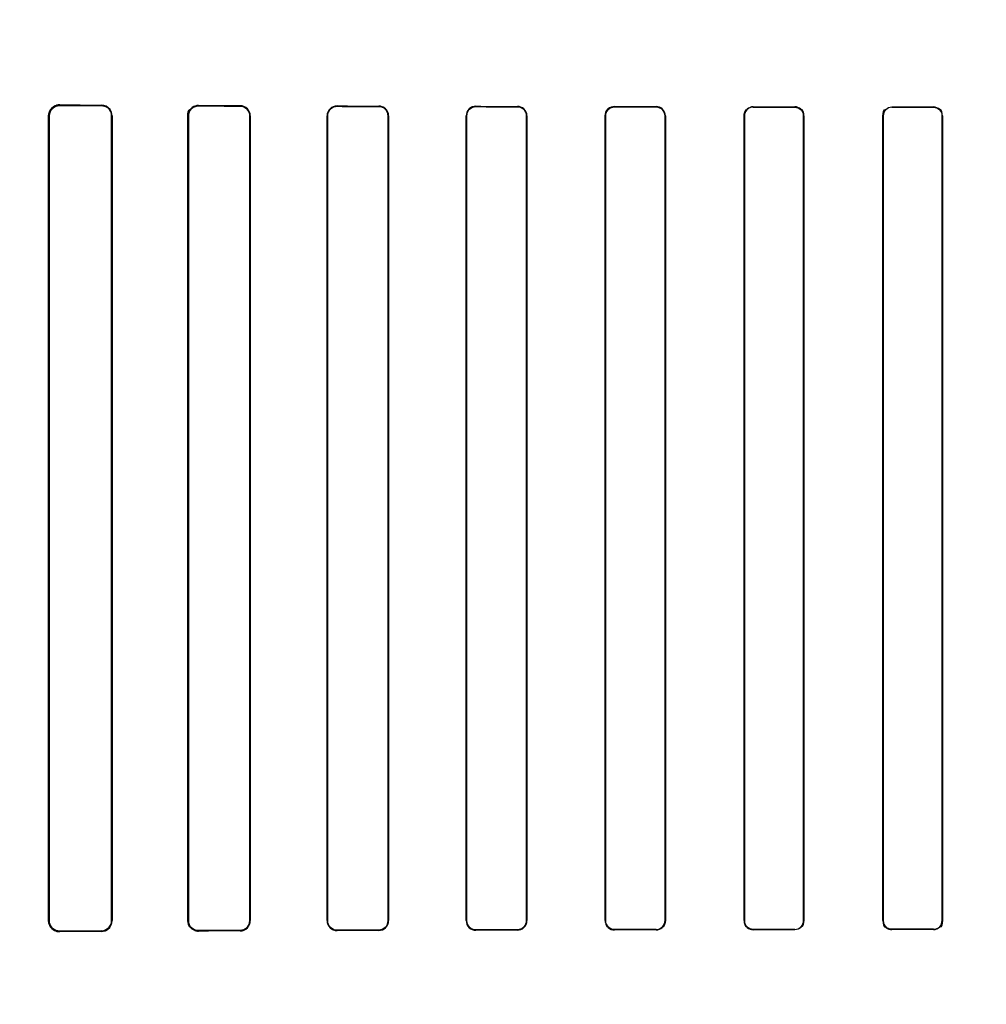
# Model space of a CAD drawing. Header units: millimetres. Extents: x 0 to 297, y 0 to 210.
# Tile 353 of 438: x 242.142 to 242.351, y 157.459 to 157.672. Entities that reach past the tile are written whole.
import ezdxf

# ---------------------------------------------------------------- set-up
doc = ezdxf.new("R2010")
doc.units = ezdxf.units.MM
doc.header["$LTSCALE"] = 16.335
doc.layers.get('0').update_dxf_attribs({"linetype": 'CONTINUOUS'})
for name, color, linetype in [('AXES_REF', 7, 'CONTINUOUS'), ('INTFCLR_1', 7, 'CONTINUOUS'), ('INTFCLR_72935', 7, 'CONTINUOUS')]:
    doc.layers.add(name, color=color, linetype=linetype)

msp = doc.modelspace()

# ---------------------------------------------------------------- linework, layer by layer
at = {"color": 7, "linetype": 'Continuous'}
for radius in [5.8175, 5.817, 5.77975]:
    msp.add_circle((241.49791, 154.83398), radius, dxfattribs=at)
msp.add_arc((241.49791, 154.83398), 5.76, 278.277129, 261.722871, dxfattribs=at)
at = {"layer": 'AXES_REF', "color": 9, "linetype": 'Continuous'}
msp.add_circle((241.49791, 154.83398), 3.55715, dxfattribs=at)
at = {"layer": 'AXES_REF', "color": 7, "linetype": 'Continuous'}
msp.add_arc((241.49791, 154.83398), 5.892, 113.082666, 66.917334, dxfattribs=at)
at = {"layer": 'AXES_REF', "color": 9, "linetype": 'Continuous'}
msp.add_arc((241.49791, 154.83398), 5.30671, 94.41181, 85.58819, dxfattribs=at)
at = {"layer": 'INTFCLR_1', "color": 9, "linetype": 'Continuous'}
for p, q in [((242.15058, 157.65325), (242.15058, 157.65336)), ((242.15958, 157.65332), (242.15958, 157.65321)), ((242.18058, 157.65314), (242.18058, 157.65323)), ((242.18958, 157.65319), (242.18958, 157.65311)), ((242.21058, 157.65305), (242.21058, 157.65313)), ((242.21958, 157.6531), (242.21958, 157.65303)), ((242.24058, 157.65298), (242.24058, 157.65305)), ((242.24958, 157.65303), (242.24958, 157.65296)), ((242.27058, 157.65292), (242.27058, 157.65299)), ((242.27958, 157.65298), (242.27958, 157.65291)), ((242.30058, 157.65288), (242.30058, 157.65295)), ((242.30958, 157.65294), (242.30958, 157.65287)), ((242.14818, 157.65097), (242.14829, 157.65097)), ((242.16181, 157.65097), (242.16191, 157.65097)), ((242.17831, 157.65097), (242.1784, 157.65097)), ((242.19171, 157.65097), (242.1918, 157.65097)), ((242.20841, 157.65097), (242.20849, 157.65097)), ((242.22163, 157.65097), (242.22171, 157.65097)), ((242.23849, 157.65097), (242.23857, 157.65097)), ((242.25156, 157.65097), (242.25164, 157.65097)), ((242.26855, 157.65097), (242.26862, 157.65097)), ((242.28151, 157.65097), (242.28158, 157.65097)), ((242.2986, 157.65097), (242.29867, 157.65097)), ((242.31148, 157.65097), (242.31154, 157.65097)), ((242.32863, 157.65097), (242.3287, 157.65097)), ((242.33058, 157.65285), (242.33058, 157.65291)), ((242.33958, 157.65291), (242.33958, 157.65284)), ((242.34145, 157.65097), (242.34151, 157.65097)), ((242.14829, 157.47697), (242.14818, 157.47697)), ((242.16191, 157.47697), (242.16181, 157.47697)), ((242.1784, 157.47697), (242.17831, 157.47697)), ((242.1918, 157.47697), (242.19171, 157.47697)), ((242.20849, 157.47697), (242.20841, 157.47697)), ((242.22171, 157.47697), (242.22163, 157.47697)), ((242.23857, 157.47697), (242.23849, 157.47697)), ((242.25164, 157.47697), (242.25156, 157.47697)), ((242.26862, 157.47697), (242.26855, 157.47697)), ((242.28158, 157.47697), (242.28151, 157.47697)), ((242.29867, 157.47697), (242.2986, 157.47697)), ((242.31154, 157.47697), (242.31148, 157.47697)), ((242.3287, 157.47697), (242.32863, 157.47697)), ((242.34151, 157.47697), (242.34145, 157.47697)), ((242.15058, 157.47458), (242.15058, 157.47469)), ((242.15958, 157.47472), (242.15958, 157.47462)), ((242.18058, 157.47471), (242.18058, 157.4748)), ((242.18958, 157.47483), (242.18958, 157.47474)), ((242.21058, 157.47481), (242.21058, 157.47489)), ((242.21958, 157.47491), (242.21958, 157.47484)), ((242.24058, 157.47489), (242.24058, 157.47496)), ((242.24958, 157.47498), (242.24958, 157.47491)), ((242.27058, 157.47495), (242.27058, 157.47502)), ((242.27958, 157.47503), (242.27958, 157.47496)), ((242.30058, 157.47499), (242.30058, 157.47506)), ((242.30958, 157.47507), (242.30958, 157.475)), ((242.33058, 157.47503), (242.33058, 157.47509)), ((242.33958, 157.4751), (242.33958, 157.47503))]:
    msp.add_line(p, q, dxfattribs=at)
at = {"layer": 'INTFCLR_1', "color": 6, "linetype": 'Continuous'}
for p, q in [((242.14818, 157.65097), (242.14818, 157.47697)), ((242.14829, 157.65097), (242.14829, 157.47697)), ((242.16181, 157.47697), (242.16181, 157.65097)), ((242.16191, 157.47697), (242.16191, 157.65097)), ((242.17831, 157.65097), (242.17831, 157.47697)), ((242.1784, 157.65097), (242.1784, 157.47697)), ((242.19171, 157.47697), (242.19171, 157.65097)), ((242.1918, 157.47697), (242.1918, 157.65097)), ((242.20841, 157.65097), (242.20841, 157.47697)), ((242.20849, 157.65097), (242.20849, 157.47697)), ((242.22163, 157.47697), (242.22163, 157.65097)), ((242.22171, 157.47697), (242.22171, 157.65097)), ((242.23849, 157.65097), (242.23849, 157.47697)), ((242.23857, 157.65097), (242.23857, 157.47697)), ((242.25156, 157.47697), (242.25156, 157.65097)), ((242.25164, 157.47697), (242.25164, 157.65097)), ((242.26855, 157.65097), (242.26855, 157.47697)), ((242.26862, 157.65097), (242.26862, 157.47697)), ((242.28151, 157.47697), (242.28151, 157.65097)), ((242.28158, 157.47697), (242.28158, 157.65097)), ((242.2986, 157.65097), (242.2986, 157.47697)), ((242.29867, 157.65097), (242.29867, 157.47697)), ((242.31148, 157.47697), (242.31148, 157.65097)), ((242.31154, 157.47697), (242.31154, 157.65097)), ((242.32863, 157.65097), (242.32863, 157.47697)), ((242.3287, 157.65097), (242.3287, 157.47697)), ((242.34145, 157.47697), (242.34145, 157.65097)), ((242.34151, 157.47697), (242.34151, 157.65097))]:
    msp.add_line(p, q, dxfattribs=at)
at = {"layer": 'INTFCLR_1', "color": 7, "linetype": 'Continuous'}
for points in [[(242.15058, 157.65325), (242.1505, 157.65325), (242.15041, 157.65325), (242.15033, 157.65324), (242.15025, 157.65323), (242.15016, 157.65322), (242.15008, 157.6532), (242.15, 157.65318), (242.14992, 157.65316), (242.14984, 157.65314)], [(242.17983, 157.6531), (242.17991, 157.65313), (242.17999, 157.65315), (242.18007, 157.65317), (242.18015, 157.65319), (242.18023, 157.6532), (242.18032, 157.65321), (242.1804, 157.65322), (242.18049, 157.65323), (242.18058, 157.65323)], [(242.14985, 157.4748), (242.14992, 157.47478), (242.15, 157.47476), (242.15008, 157.47474), (242.15016, 157.47472), (242.15024, 157.47471), (242.15032, 157.4747), (242.15041, 157.47469), (242.15049, 157.47469), (242.15058, 157.47469)]]:
    msp.add_lwpolyline(points, dxfattribs=at)
at = {"layer": 'INTFCLR_1', "color": 6, "linetype": 'Continuous'}
for centre, major_axis, start_param, end_param in [((242.41008, 157.65397), (0.31293, 0), -2.548571, -2.498918), ((242.41008, 157.65397), (0.33093, 0), -2.472123, -2.429437), ((242.41008, 157.65397), (0.31293, 0), -2.394089, -2.352695), ((242.41008, 157.65397), (0.33093, 0), -2.337129, -2.300034), ((242.41008, 157.65397), (0.31293, 0), -2.262072, -2.225293), ((242.41008, 157.65397), (0.33093, 0), -2.217858, -2.184193), ((242.41008, 157.65397), (0.31293, 0), -2.143198, -2.109347), ((242.41008, 157.65397), (0.33093, 0), -2.10853, -2.077154), ((242.41008, 157.65397), (0.31293, 0), -2.032847, -2.000965), ((242.41008, 157.65397), (0.31293, 0), -1.928279, -1.897747), ((242.41008, 157.65397), (0.33093, 0), -2.005937, -1.976148), ((242.41008, 157.65397), (0.33093, 0), -1.908037, -1.879358), ((242.41008, 157.65397), (0.31293, 0), -1.827661, -1.798036), ((242.41008, 157.65397), (0.33093, 0), -1.8134, -1.785477), ((242.41008, 157.47397), (0.33093, 0), 2.429437, 2.472123), ((242.41008, 157.47397), (0.31293, 0), 2.498918, 2.548571), ((242.41008, 157.47397), (0.33093, 0), 2.300034, 2.337129), ((242.41008, 157.47397), (0.31293, 0), 2.352695, 2.394089), ((242.41008, 157.47397), (0.33093, 0), 2.184193, 2.217858), ((242.41008, 157.47397), (0.31293, 0), 2.225293, 2.262072), ((242.41008, 157.47397), (0.33093, 0), 2.077154, 2.10853), ((242.41008, 157.47397), (0.31293, 0), 2.109347, 2.143198), ((242.41008, 157.47397), (0.33093, 0), 1.976148, 2.005937), ((242.41008, 157.47397), (0.31293, 0), 2.000965, 2.032847), ((242.41008, 157.47397), (0.33093, 0), 1.879358, 1.908037), ((242.41008, 157.47397), (0.31293, 0), 1.897747, 1.928279), ((242.41008, 157.47397), (0.33093, 0), 1.785477, 1.8134), ((242.41008, 157.47397), (0.31293, 0), 1.798036, 1.827661)]:
    msp.add_ellipse(centre, major_axis=major_axis, ratio=0.003491, start_param=start_param, end_param=end_param, dxfattribs=at)
for points, knots in [([(242.15058, 157.65336), (242.15012, 157.65336), (242.14887, 157.65302), (242.14818, 157.65172), (242.14818, 157.65097)], [0, 0, 0, 0, 0.380109, 1, 1, 1, 1]), ([(242.16191, 157.65097), (242.16191, 157.65146), (242.16154, 157.65268), (242.16028, 157.65331), (242.15958, 157.65332)], [0, 0, 0, 0, 0.408903, 1, 1, 1, 1]), ([(242.16181, 157.65097), (242.16181, 157.65145), (242.16144, 157.65263), (242.16024, 157.65321), (242.15958, 157.65321)], [0, 0, 0, 0, 0.42371, 1, 1, 1, 1]), ([(242.18058, 157.65314), (242.18002, 157.65314), (242.17886, 157.65267), (242.1784, 157.65152), (242.1784, 157.65097)], [0, 0, 0, 0, 0.507363, 1, 1, 1, 1]), ([(242.1918, 157.65097), (242.1918, 157.65153), (242.19133, 157.65271), (242.19015, 157.65319), (242.18958, 157.65319)], [0, 0, 0, 0, 0.493955, 1, 1, 1, 1]), ([(242.19171, 157.65097), (242.19171, 157.65152), (242.19125, 157.65265), (242.19012, 157.65311), (242.18958, 157.65311)], [0, 0, 0, 0, 0.502703, 1, 1, 1, 1]), ([(242.21058, 157.65313), (242.21004, 157.65313), (242.20889, 157.65268), (242.20841, 157.65153), (242.20841, 157.65097)], [0, 0, 0, 0, 0.492783, 1, 1, 1, 1]), ([(242.21058, 157.65305), (242.21006, 157.65305), (242.20896, 157.65262), (242.20849, 157.65151), (242.20849, 157.65097)], [0, 0, 0, 0, 0.486809, 1, 1, 1, 1]), ([(242.22171, 157.65097), (242.22171, 157.65142), (242.22136, 157.65253), (242.22022, 157.6531), (242.21958, 157.6531)], [0, 0, 0, 0, 0.412853, 1, 1, 1, 1]), ([(242.22163, 157.65097), (242.22163, 157.65151), (242.22117, 157.65261), (242.22008, 157.65302), (242.21958, 157.65303)], [0, 0, 0, 0, 0.518695, 1, 1, 1, 1]), ([(242.24058, 157.65305), (242.24007, 157.65305), (242.23897, 157.65264), (242.23849, 157.65152), (242.23849, 157.65097)], [0, 0, 0, 0, 0.477914, 1, 1, 1, 1]), ([(242.24058, 157.65298), (242.24009, 157.65298), (242.23903, 157.65258), (242.23857, 157.65151), (242.23857, 157.65097)], [0, 0, 0, 0, 0.47417, 1, 1, 1, 1]), ([(242.25164, 157.65097), (242.25164, 157.65152), (242.25116, 157.65262), (242.25008, 157.65303), (242.24958, 157.65303)], [0, 0, 0, 0, 0.527316, 1, 1, 1, 1]), ([(242.25156, 157.65097), (242.25156, 157.65151), (242.2511, 157.65257), (242.25005, 157.65296), (242.24958, 157.65296)], [0, 0, 0, 0, 0.53053, 1, 1, 1, 1]), ([(242.27058, 157.65299), (242.2701, 157.65299), (242.26903, 157.6526), (242.26855, 157.65152), (242.26855, 157.65097)], [0, 0, 0, 0, 0.467061, 1, 1, 1, 1]), ([(242.28158, 157.65097), (242.28158, 157.65152), (242.28111, 157.65259), (242.28005, 157.65298), (242.27958, 157.65298)], [0, 0, 0, 0, 0.537377, 1, 1, 1, 1]), ([(242.30058, 157.65295), (242.30012, 157.65295), (242.29907, 157.65257), (242.2986, 157.65152), (242.2986, 157.65097)], [0, 0, 0, 0, 0.45921, 1, 1, 1, 1]), ([(242.31154, 157.65097), (242.31154, 157.65152), (242.31107, 157.65257), (242.31003, 157.65293), (242.30958, 157.65294)], [0, 0, 0, 0, 0.544566, 1, 1, 1, 1]), ([(242.27058, 157.65292), (242.27006, 157.65292), (242.26902, 157.65249), (242.26862, 157.65145), (242.26862, 157.65097)], [0, 0, 0, 0, 0.518242, 1, 1, 1, 1]), ([(242.28151, 157.65097), (242.28151, 157.6515), (242.28106, 157.65254), (242.28003, 157.65291), (242.27958, 157.65291)], [0, 0, 0, 0, 0.539273, 1, 1, 1, 1]), ([(242.30058, 157.65288), (242.30008, 157.65288), (242.29906, 157.65246), (242.29867, 157.65145), (242.29867, 157.65097)], [0, 0, 0, 0, 0.511254, 1, 1, 1, 1]), ([(242.33058, 157.65285), (242.33009, 157.65285), (242.32909, 157.65244), (242.3287, 157.65144), (242.3287, 157.65097)], [0, 0, 0, 0, 0.506253, 1, 1, 1, 1]), ([(242.34151, 157.65097), (242.34151, 157.65146), (242.3411, 157.65249), (242.34008, 157.65291), (242.33958, 157.65291)], [0, 0, 0, 0, 0.496564, 1, 1, 1, 1]), ([(242.14818, 157.47697), (242.14818, 157.47649), (242.14854, 157.47525), (242.14984, 157.47458), (242.15058, 157.47458)], [0, 0, 0, 0, 0.389879, 1, 1, 1, 1]), ([(242.15958, 157.47472), (242.16005, 157.47473), (242.16122, 157.47509), (242.16181, 157.4763), (242.16181, 157.47697)], [0, 0, 0, 0, 0.411238, 1, 1, 1, 1]), ([(242.15958, 157.47462), (242.16009, 157.47463), (242.16131, 157.47503), (242.16191, 157.47629), (242.16191, 157.47697)], [0, 0, 0, 0, 0.425931, 1, 1, 1, 1]), ([(242.17831, 157.47697), (242.17831, 157.47648), (242.1787, 157.47529), (242.17992, 157.47471), (242.18058, 157.47471)], [0, 0, 0, 0, 0.427007, 1, 1, 1, 1]), ([(242.1784, 157.47697), (242.1784, 157.47642), (242.17886, 157.47527), (242.18002, 157.4748), (242.18058, 157.4748)], [0, 0, 0, 0, 0.493347, 1, 1, 1, 1]), ([(242.18958, 157.47483), (242.19009, 157.47483), (242.19122, 157.47525), (242.19171, 157.47639), (242.19171, 157.47697)], [0, 0, 0, 0, 0.468166, 1, 1, 1, 1]), ([(242.18958, 157.47474), (242.19015, 157.47475), (242.19133, 157.47523), (242.1918, 157.47641), (242.1918, 157.47697)], [0, 0, 0, 0, 0.507763, 1, 1, 1, 1]), ([(242.20841, 157.47697), (242.20841, 157.47652), (242.20876, 157.4754), (242.20992, 157.47481), (242.21058, 157.47481)], [0, 0, 0, 0, 0.405294, 1, 1, 1, 1]), ([(242.20849, 157.47697), (242.20849, 157.47643), (242.20896, 157.47532), (242.21006, 157.47489), (242.21058, 157.47489)], [0, 0, 0, 0, 0.512318, 1, 1, 1, 1]), ([(242.21958, 157.47491), (242.22008, 157.47492), (242.22117, 157.47533), (242.22163, 157.47643), (242.22163, 157.47697)], [0, 0, 0, 0, 0.481492, 1, 1, 1, 1]), ([(242.21958, 157.47484), (242.22011, 157.47484), (242.22124, 157.47528), (242.22171, 157.47641), (242.22171, 157.47697)], [0, 0, 0, 0, 0.486437, 1, 1, 1, 1]), ([(242.23849, 157.47697), (242.23849, 157.47641), (242.23897, 157.4753), (242.24007, 157.47489), (242.24058, 157.47489)], [0, 0, 0, 0, 0.521857, 1, 1, 1, 1]), ([(242.23857, 157.47697), (242.23857, 157.47643), (242.23903, 157.47536), (242.24009, 157.47496), (242.24058, 157.47496)], [0, 0, 0, 0, 0.525897, 1, 1, 1, 1]), ([(242.24958, 157.47498), (242.25011, 157.47498), (242.25117, 157.47543), (242.25156, 157.47649), (242.25156, 157.47697)], [0, 0, 0, 0, 0.523663, 1, 1, 1, 1]), ([(242.24958, 157.47491), (242.25008, 157.47491), (242.25116, 157.47532), (242.25164, 157.47642), (242.25164, 157.47697)], [0, 0, 0, 0, 0.47334, 1, 1, 1, 1]), ([(242.26855, 157.47697), (242.26855, 157.47642), (242.26903, 157.47534), (242.2701, 157.47495), (242.27058, 157.47495)], [0, 0, 0, 0, 0.533483, 1, 1, 1, 1]), ([(242.26862, 157.47697), (242.26862, 157.47644), (242.26908, 157.47539), (242.27012, 157.47502), (242.27058, 157.47502)], [0, 0, 0, 0, 0.535916, 1, 1, 1, 1]), ([(242.27958, 157.47503), (242.28009, 157.47503), (242.28112, 157.47546), (242.28151, 157.47649), (242.28151, 157.47697)], [0, 0, 0, 0, 0.515307, 1, 1, 1, 1]), ([(242.27958, 157.47496), (242.28005, 157.47496), (242.28111, 157.47535), (242.28158, 157.47642), (242.28158, 157.47697)], [0, 0, 0, 0, 0.463766, 1, 1, 1, 1]), ([(242.2986, 157.47697), (242.2986, 157.47642), (242.29907, 157.47536), (242.30012, 157.47499), (242.30058, 157.47499)], [0, 0, 0, 0, 0.541843, 1, 1, 1, 1]), ([(242.30958, 157.47507), (242.31007, 157.47507), (242.31108, 157.47549), (242.31148, 157.47649), (242.31148, 157.47697)], [0, 0, 0, 0, 0.509133, 1, 1, 1, 1]), ([(242.31154, 157.47697), (242.31154, 157.47642), (242.31106, 157.47537), (242.31003, 157.475), (242.30958, 157.475)], [0, 0, 0, 0, 0.551181, 1, 1, 1, 1]), ([(242.32863, 157.47697), (242.32863, 157.47643), (242.32911, 157.47539), (242.33013, 157.47503), (242.33058, 157.47503)], [0, 0, 0, 0, 0.547671, 1, 1, 1, 1]), ([(242.33958, 157.4751), (242.34006, 157.4751), (242.34106, 157.4755), (242.34145, 157.4765), (242.34145, 157.47697)], [0, 0, 0, 0, 0.504818, 1, 1, 1, 1])]:
    msp.add_open_spline(points, degree=3, knots=knots, dxfattribs=at)
at = {"layer": 'INTFCLR_1', "color": 7, "linetype": 'Continuous'}
for points, knots in [([(242.15058, 157.65325), (242.15003, 157.65325), (242.14882, 157.65282), (242.14828, 157.65159), (242.14829, 157.65097)], [0, 0, 0, 0, 0.470755, 1, 1, 1, 1]), ([(242.18058, 157.65323), (242.18012, 157.65322), (242.17894, 157.65288), (242.17831, 157.65166), (242.17831, 157.65097)], [0, 0, 0, 0, 0.401573, 1, 1, 1, 1]), ([(242.14829, 157.47697), (242.14829, 157.47646), (242.14869, 157.47525), (242.14992, 157.4747), (242.15058, 157.47469)], [0, 0, 0, 0, 0.4352, 1, 1, 1, 1])]:
    msp.add_open_spline(points, degree=3, knots=knots, dxfattribs=at)
for points in [[(242.14984, 157.65314), (242.14935, 157.65297), (242.14863, 157.65269), (242.14863, 157.65217)], [(242.17831, 157.65097), (242.17831, 157.65149), (242.17836, 157.65226), (242.17884, 157.65242)], [(242.14829, 157.47697), (242.14829, 157.47644), (242.14833, 157.47565), (242.14883, 157.47549)]]:
    msp.add_open_spline(points, degree=3, dxfattribs=at)
at = {"layer": 'INTFCLR_1', "color": 6, "linetype": 'Continuous'}
for points in [[(242.31148, 157.65097), (242.31148, 157.6515), (242.31133, 157.65242), (242.3108, 157.65242)], [(242.32863, 157.65097), (242.32863, 157.65152), (242.32878, 157.65247), (242.32934, 157.65247)], [(242.34145, 157.65097), (242.34145, 157.6515), (242.3413, 157.65241), (242.34077, 157.65241)], [(242.29867, 157.47697), (242.29867, 157.47644), (242.2988, 157.47552), (242.29933, 157.47553)], [(242.3287, 157.47697), (242.3287, 157.47644), (242.32885, 157.47552), (242.32938, 157.47552)], [(242.34151, 157.47697), (242.34151, 157.47642), (242.34136, 157.47548), (242.34081, 157.47548)]]:
    msp.add_open_spline(points, degree=3, dxfattribs=at)
at = {"layer": 'INTFCLR_72935', "color": 9, "linetype": 'Continuous'}
for p, q in [((242.15058, 157.65336), (242.15058, 157.65325)), ((242.15958, 157.65321), (242.15958, 157.65332)), ((242.18058, 157.65323), (242.18058, 157.65314)), ((242.18958, 157.65311), (242.18958, 157.65319)), ((242.21058, 157.65313), (242.21058, 157.65305)), ((242.21958, 157.65303), (242.21958, 157.6531)), ((242.24058, 157.65305), (242.24058, 157.65298)), ((242.24958, 157.65296), (242.24958, 157.65303)), ((242.27058, 157.65299), (242.27058, 157.65292)), ((242.27958, 157.65291), (242.27958, 157.65298)), ((242.30058, 157.65295), (242.30058, 157.65288)), ((242.30958, 157.65287), (242.30958, 157.65294)), ((242.14829, 157.65097), (242.14818, 157.65097)), ((242.16191, 157.65097), (242.16181, 157.65097)), ((242.1784, 157.65097), (242.17831, 157.65097)), ((242.1918, 157.65097), (242.19171, 157.65097)), ((242.20849, 157.65097), (242.20841, 157.65097)), ((242.22171, 157.65097), (242.22163, 157.65097)), ((242.23857, 157.65097), (242.23849, 157.65097)), ((242.25164, 157.65097), (242.25156, 157.65097)), ((242.26862, 157.65097), (242.26855, 157.65097)), ((242.28158, 157.65097), (242.28151, 157.65097)), ((242.29867, 157.65097), (242.2986, 157.65097)), ((242.31154, 157.65097), (242.31148, 157.65097)), ((242.3287, 157.65097), (242.32863, 157.65097)), ((242.33058, 157.65291), (242.33058, 157.65285)), ((242.33958, 157.65284), (242.33958, 157.65291)), ((242.34151, 157.65097), (242.34145, 157.65097)), ((242.14818, 157.47697), (242.14829, 157.47697)), ((242.16181, 157.47697), (242.16191, 157.47697)), ((242.17831, 157.47697), (242.1784, 157.47697)), ((242.19171, 157.47697), (242.1918, 157.47697)), ((242.20841, 157.47697), (242.20849, 157.47697)), ((242.22163, 157.47697), (242.22171, 157.47697)), ((242.23849, 157.47697), (242.23857, 157.47697)), ((242.25156, 157.47697), (242.25164, 157.47697)), ((242.26855, 157.47697), (242.26862, 157.47697)), ((242.28151, 157.47697), (242.28158, 157.47697)), ((242.2986, 157.47697), (242.29867, 157.47697)), ((242.31148, 157.47697), (242.31154, 157.47697)), ((242.32863, 157.47697), (242.3287, 157.47697)), ((242.34145, 157.47697), (242.34151, 157.47697)), ((242.15058, 157.47469), (242.15058, 157.47458)), ((242.15958, 157.47462), (242.15958, 157.47472)), ((242.18058, 157.4748), (242.18058, 157.47471)), ((242.18958, 157.47474), (242.18958, 157.47483)), ((242.21058, 157.47489), (242.21058, 157.47481)), ((242.21958, 157.47484), (242.21958, 157.47491)), ((242.24058, 157.47496), (242.24058, 157.47489)), ((242.24958, 157.47491), (242.24958, 157.47498)), ((242.27058, 157.47502), (242.27058, 157.47495)), ((242.27958, 157.47496), (242.27958, 157.47503)), ((242.30058, 157.47506), (242.30058, 157.47499)), ((242.30958, 157.475), (242.30958, 157.47507)), ((242.33058, 157.47509), (242.33058, 157.47503)), ((242.33958, 157.47503), (242.33958, 157.4751))]:
    msp.add_line(p, q, dxfattribs=at)
at = {"layer": 'INTFCLR_72935', "color": 6, "linetype": 'Continuous'}
for p, q in [((242.14818, 157.47697), (242.14818, 157.65097)), ((242.14829, 157.47697), (242.14829, 157.65097)), ((242.16181, 157.65097), (242.16181, 157.47697)), ((242.16191, 157.65097), (242.16191, 157.47697)), ((242.17831, 157.47697), (242.17831, 157.65097)), ((242.1784, 157.47697), (242.1784, 157.65097)), ((242.19171, 157.65097), (242.19171, 157.47697)), ((242.1918, 157.65097), (242.1918, 157.47697)), ((242.20841, 157.47697), (242.20841, 157.65097)), ((242.20849, 157.47697), (242.20849, 157.65097)), ((242.22163, 157.65097), (242.22163, 157.47697)), ((242.22171, 157.65097), (242.22171, 157.47697)), ((242.23849, 157.47697), (242.23849, 157.65097)), ((242.23857, 157.47697), (242.23857, 157.65097)), ((242.25156, 157.65097), (242.25156, 157.47697)), ((242.25164, 157.65097), (242.25164, 157.47697)), ((242.26855, 157.47697), (242.26855, 157.65097)), ((242.26862, 157.47697), (242.26862, 157.65097)), ((242.28151, 157.65097), (242.28151, 157.47697)), ((242.28158, 157.65097), (242.28158, 157.47697)), ((242.2986, 157.47697), (242.2986, 157.65097)), ((242.29867, 157.47697), (242.29867, 157.65097)), ((242.31148, 157.65097), (242.31148, 157.47697)), ((242.31154, 157.65097), (242.31154, 157.47697)), ((242.32863, 157.47697), (242.32863, 157.65097)), ((242.3287, 157.47697), (242.3287, 157.65097)), ((242.34145, 157.65097), (242.34145, 157.47697)), ((242.34151, 157.65097), (242.34151, 157.47697))]:
    msp.add_line(p, q, dxfattribs=at)
at = {"layer": 'INTFCLR_72935', "color": 7, "linetype": 'Continuous'}
for points in [[(242.15058, 157.65336), (242.15049, 157.65336), (242.1504, 157.65335), (242.15031, 157.65335), (242.15022, 157.65333), (242.15014, 157.65332), (242.15006, 157.65331), (242.14998, 157.65329), (242.14991, 157.65327), (242.14983, 157.65324)], [(242.14985, 157.65314), (242.14992, 157.65316), (242.15, 157.65318), (242.15008, 157.6532), (242.15016, 157.65322), (242.15024, 157.65323), (242.15032, 157.65324), (242.15041, 157.65325), (242.15049, 157.65325), (242.15058, 157.65325)], [(242.14983, 157.4747), (242.14991, 157.47467), (242.14998, 157.47465), (242.15006, 157.47463), (242.15014, 157.47462), (242.15022, 157.4746), (242.15031, 157.47459), (242.1504, 157.47459), (242.15049, 157.47458), (242.15058, 157.47458)], [(242.15058, 157.47469), (242.1505, 157.47469), (242.15041, 157.47469), (242.15033, 157.4747), (242.15025, 157.47471), (242.15016, 157.47472), (242.15008, 157.47474), (242.15, 157.47476), (242.14992, 157.47478), (242.14984, 157.4748)], [(242.17983, 157.47484), (242.17991, 157.47481), (242.17999, 157.47479), (242.18007, 157.47477), (242.18015, 157.47475), (242.18023, 157.47474), (242.18032, 157.47473), (242.1804, 157.47472), (242.18049, 157.47471), (242.18058, 157.47471)]]:
    msp.add_lwpolyline(points, dxfattribs=at)
at = {"layer": 'INTFCLR_72935', "color": 6, "linetype": 'Continuous'}
for centre, major_axis, start_param, end_param in [((242.41008, 157.65397), (0.31293, 0), -2.548571, -2.498918), ((242.41008, 157.65397), (0.33093, 0), -2.472123, -2.429437), ((242.41008, 157.65397), (0.31293, 0), -2.394089, -2.352695), ((242.41008, 157.65397), (0.33093, 0), -2.337129, -2.300034), ((242.41008, 157.65397), (0.31293, 0), -2.262072, -2.225293), ((242.41008, 157.65397), (0.33093, 0), -2.217858, -2.184193), ((242.41008, 157.65397), (0.31293, 0), -2.143198, -2.109347), ((242.41008, 157.65397), (0.33093, 0), -2.10853, -2.077154), ((242.41008, 157.65397), (0.31293, 0), -2.032847, -2.000965), ((242.41008, 157.65397), (0.31293, 0), -1.928279, -1.897747), ((242.41008, 157.65397), (0.33093, 0), -2.005937, -1.976148), ((242.41008, 157.65397), (0.33093, 0), -1.908037, -1.879358), ((242.41008, 157.65397), (0.31293, 0), -1.827661, -1.798036), ((242.41008, 157.65397), (0.33093, 0), -1.8134, -1.785477), ((242.41008, 157.47397), (0.33093, 0), 2.429437, 2.472123), ((242.41008, 157.47397), (0.31293, 0), 2.498918, 2.548571), ((242.41008, 157.47397), (0.33093, 0), 2.300034, 2.337129), ((242.41008, 157.47397), (0.31293, 0), 2.352695, 2.394089), ((242.41008, 157.47397), (0.33093, 0), 2.184193, 2.217858), ((242.41008, 157.47397), (0.31293, 0), 2.225293, 2.262072), ((242.41008, 157.47397), (0.33093, 0), 2.077154, 2.10853), ((242.41008, 157.47397), (0.31293, 0), 2.109347, 2.143198), ((242.41008, 157.47397), (0.33093, 0), 1.976148, 2.005937), ((242.41008, 157.47397), (0.31293, 0), 2.000965, 2.032847), ((242.41008, 157.47397), (0.33093, 0), 1.879358, 1.908037), ((242.41008, 157.47397), (0.31293, 0), 1.897747, 1.928279), ((242.41008, 157.47397), (0.33093, 0), 1.785477, 1.8134), ((242.41008, 157.47397), (0.31293, 0), 1.798036, 1.827661)]:
    msp.add_ellipse(centre, major_axis=major_axis, ratio=0.003491, start_param=start_param, end_param=end_param, dxfattribs=at)
at = {"layer": 'INTFCLR_72935', "color": 7, "linetype": 'Continuous'}
for points, knots in [([(242.14818, 157.65097), (242.14818, 157.65145), (242.14854, 157.6527), (242.14984, 157.65335), (242.15058, 157.65336)], [0, 0, 0, 0, 0.39445, 1, 1, 1, 1]), ([(242.14983, 157.65324), (242.14937, 157.65309), (242.1485, 157.65248), (242.14818, 157.65147), (242.14818, 157.65097)], [0, 0, 0, 0, 0.496787, 1, 1, 1, 1]), ([(242.14829, 157.65097), (242.14829, 157.65148), (242.14869, 157.65269), (242.14992, 157.65324), (242.15058, 157.65325)], [0, 0, 0, 0, 0.4352, 1, 1, 1, 1]), ([(242.15058, 157.47458), (242.15005, 157.47459), (242.14879, 157.47498), (242.14817, 157.47627), (242.14818, 157.47697)], [0, 0, 0, 0, 0.430713, 1, 1, 1, 1]), ([(242.14818, 157.47697), (242.14818, 157.47648), (242.1485, 157.47546), (242.14936, 157.47485), (242.14983, 157.4747)], [0, 0, 0, 0, 0.499205, 1, 1, 1, 1]), ([(242.15058, 157.47469), (242.15003, 157.47469), (242.14882, 157.47512), (242.14828, 157.47635), (242.14829, 157.47697)], [0, 0, 0, 0, 0.470755, 1, 1, 1, 1]), ([(242.18058, 157.47471), (242.18012, 157.47472), (242.17894, 157.47506), (242.17831, 157.47628), (242.17831, 157.47697)], [0, 0, 0, 0, 0.401573, 1, 1, 1, 1])]:
    msp.add_open_spline(points, degree=3, knots=knots, dxfattribs=at)
at = {"layer": 'INTFCLR_72935', "color": 6, "linetype": 'Continuous'}
for points, knots in [([(242.16191, 157.65097), (242.16191, 157.65148), (242.16151, 157.65271), (242.16026, 157.65331), (242.15958, 157.65332)], [0, 0, 0, 0, 0.428557, 1, 1, 1, 1]), ([(242.15958, 157.65321), (242.16005, 157.65321), (242.16122, 157.65285), (242.16181, 157.65164), (242.16181, 157.65097)], [0, 0, 0, 0, 0.411212, 1, 1, 1, 1]), ([(242.17831, 157.65097), (242.17831, 157.65146), (242.1787, 157.65265), (242.17992, 157.65323), (242.18058, 157.65323)], [0, 0, 0, 0, 0.427007, 1, 1, 1, 1]), ([(242.1784, 157.65097), (242.1784, 157.65152), (242.17886, 157.65268), (242.18002, 157.65314), (242.18058, 157.65314)], [0, 0, 0, 0, 0.497304, 1, 1, 1, 1]), ([(242.1918, 157.65097), (242.1918, 157.65153), (242.19133, 157.65271), (242.19015, 157.65319), (242.18958, 157.65319)], [0, 0, 0, 0, 0.495699, 1, 1, 1, 1]), ([(242.18958, 157.65311), (242.19013, 157.65311), (242.19126, 157.65264), (242.19171, 157.65151), (242.19171, 157.65097)], [0, 0, 0, 0, 0.504204, 1, 1, 1, 1]), ([(242.21058, 157.65313), (242.21003, 157.65313), (242.20888, 157.65267), (242.20841, 157.65152), (242.20841, 157.65097)], [0, 0, 0, 0, 0.499305, 1, 1, 1, 1]), ([(242.20849, 157.65097), (242.20849, 157.65152), (242.20896, 157.65263), (242.21007, 157.65305), (242.21058, 157.65305)], [0, 0, 0, 0, 0.517651, 1, 1, 1, 1]), ([(242.22171, 157.65097), (242.22171, 157.65153), (242.22123, 157.65267), (242.2201, 157.6531), (242.21958, 157.6531)], [0, 0, 0, 0, 0.516983, 1, 1, 1, 1]), ([(242.21958, 157.65303), (242.22009, 157.65302), (242.22118, 157.6526), (242.22163, 157.65151), (242.22163, 157.65097)], [0, 0, 0, 0, 0.488803, 1, 1, 1, 1]), ([(242.24058, 157.65305), (242.24006, 157.65305), (242.23895, 157.65263), (242.23849, 157.65152), (242.23849, 157.65097)], [0, 0, 0, 0, 0.486225, 1, 1, 1, 1]), ([(242.23857, 157.65097), (242.23857, 157.65152), (242.23904, 157.65259), (242.2401, 157.65298), (242.24058, 157.65298)], [0, 0, 0, 0, 0.532616, 1, 1, 1, 1]), ([(242.25164, 157.65097), (242.25164, 157.65153), (242.25116, 157.65263), (242.25007, 157.65303), (242.24958, 157.65303)], [0, 0, 0, 0, 0.531503, 1, 1, 1, 1]), ([(242.24958, 157.65296), (242.25012, 157.65296), (242.25118, 157.6525), (242.25156, 157.65145), (242.25156, 157.65097)], [0, 0, 0, 0, 0.529302, 1, 1, 1, 1]), ([(242.26855, 157.65097), (242.26855, 157.65152), (242.26903, 157.6526), (242.2701, 157.65299), (242.27058, 157.65299)], [0, 0, 0, 0, 0.533483, 1, 1, 1, 1]), ([(242.28158, 157.65097), (242.28158, 157.65152), (242.2811, 157.6526), (242.28005, 157.65298), (242.27958, 157.65298)], [0, 0, 0, 0, 0.542611, 1, 1, 1, 1]), ([(242.2986, 157.65097), (242.2986, 157.65152), (242.29907, 157.65257), (242.30012, 157.65295), (242.30058, 157.65295)], [0, 0, 0, 0, 0.541843, 1, 1, 1, 1]), ([(242.26862, 157.65097), (242.26862, 157.65151), (242.26909, 157.65256), (242.27012, 157.65292), (242.27058, 157.65292)], [0, 0, 0, 0, 0.543266, 1, 1, 1, 1]), ([(242.27958, 157.65291), (242.28009, 157.65291), (242.28113, 157.65247), (242.28151, 157.65144), (242.28151, 157.65097)], [0, 0, 0, 0, 0.520593, 1, 1, 1, 1]), ([(242.30958, 157.65287), (242.31008, 157.65287), (242.31109, 157.65245), (242.31148, 157.65144), (242.31148, 157.65097)], [0, 0, 0, 0, 0.512923, 1, 1, 1, 1]), ([(242.33958, 157.65284), (242.34006, 157.65284), (242.34106, 157.65243), (242.34145, 157.65144), (242.34145, 157.65097)], [0, 0, 0, 0, 0.508383, 1, 1, 1, 1]), ([(242.16181, 157.47697), (242.16181, 157.47649), (242.16144, 157.47531), (242.16024, 157.47473), (242.15958, 157.47472)], [0, 0, 0, 0, 0.42371, 1, 1, 1, 1]), ([(242.15958, 157.47462), (242.16014, 157.47463), (242.16138, 157.47509), (242.16191, 157.47634), (242.16191, 157.47697)], [0, 0, 0, 0, 0.472258, 1, 1, 1, 1]), ([(242.18058, 157.4748), (242.18001, 157.4748), (242.17885, 157.47528), (242.1784, 157.47643), (242.1784, 157.47697)], [0, 0, 0, 0, 0.511057, 1, 1, 1, 1]), ([(242.19171, 157.47697), (242.19171, 157.47642), (242.19125, 157.47528), (242.19012, 157.47483), (242.18958, 157.47483)], [0, 0, 0, 0, 0.505329, 1, 1, 1, 1]), ([(242.18958, 157.47474), (242.19003, 157.47475), (242.19119, 157.4751), (242.1918, 157.47629), (242.1918, 157.47697)], [0, 0, 0, 0, 0.400719, 1, 1, 1, 1]), ([(242.20841, 157.47697), (242.20841, 157.47641), (242.20889, 157.47525), (242.21004, 157.47481), (242.21058, 157.47481)], [0, 0, 0, 0, 0.510846, 1, 1, 1, 1]), ([(242.21058, 157.47489), (242.21005, 157.47489), (242.20895, 157.47533), (242.20849, 157.47643), (242.20849, 157.47697)], [0, 0, 0, 0, 0.494361, 1, 1, 1, 1]), ([(242.22163, 157.47697), (242.22163, 157.47642), (242.22116, 157.47533), (242.22008, 157.47492), (242.21958, 157.47491)], [0, 0, 0, 0, 0.522602, 1, 1, 1, 1]), ([(242.21958, 157.47484), (242.22012, 157.47484), (242.22124, 157.47529), (242.22171, 157.47642), (242.22171, 157.47697)], [0, 0, 0, 0, 0.493577, 1, 1, 1, 1]), ([(242.23849, 157.47697), (242.23849, 157.47641), (242.23897, 157.47529), (242.24008, 157.47489), (242.24058, 157.47489)], [0, 0, 0, 0, 0.528383, 1, 1, 1, 1]), ([(242.24058, 157.47496), (242.24009, 157.47496), (242.23903, 157.47536), (242.23857, 157.47643), (242.23857, 157.47697)], [0, 0, 0, 0, 0.47417, 1, 1, 1, 1]), ([(242.25156, 157.47697), (242.25156, 157.47643), (242.2511, 157.47537), (242.25005, 157.47498), (242.24958, 157.47498)], [0, 0, 0, 0, 0.535113, 1, 1, 1, 1]), ([(242.24958, 157.47491), (242.25008, 157.47491), (242.25117, 157.47532), (242.25164, 157.47642), (242.25164, 157.47697)], [0, 0, 0, 0, 0.479795, 1, 1, 1, 1]), ([(242.26855, 157.47697), (242.26855, 157.47641), (242.26904, 157.47533), (242.2701, 157.47495), (242.27058, 157.47495)], [0, 0, 0, 0, 0.540749, 1, 1, 1, 1]), ([(242.27058, 157.47502), (242.27006, 157.47502), (242.26901, 157.47546), (242.26862, 157.4765), (242.26862, 157.47697)], [0, 0, 0, 0, 0.524781, 1, 1, 1, 1]), ([(242.28158, 157.47697), (242.28158, 157.47642), (242.28111, 157.47535), (242.28005, 157.47496), (242.27958, 157.47496)], [0, 0, 0, 0, 0.537377, 1, 1, 1, 1]), ([(242.2986, 157.47697), (242.2986, 157.47642), (242.29908, 157.47536), (242.30012, 157.47499), (242.30058, 157.47499)], [0, 0, 0, 0, 0.549585, 1, 1, 1, 1]), ([(242.30058, 157.47506), (242.30007, 157.47506), (242.29906, 157.47549), (242.29867, 157.4765), (242.29867, 157.47697)], [0, 0, 0, 0, 0.516943, 1, 1, 1, 1]), ([(242.31154, 157.47697), (242.31154, 157.47642), (242.31107, 157.47537), (242.31003, 157.475), (242.30958, 157.475)], [0, 0, 0, 0, 0.544566, 1, 1, 1, 1]), ([(242.33058, 157.47509), (242.33009, 157.47509), (242.32909, 157.4755), (242.3287, 157.4765), (242.3287, 157.47697)], [0, 0, 0, 0, 0.512262, 1, 1, 1, 1]), ([(242.33958, 157.47503), (242.34008, 157.47503), (242.34111, 157.47546), (242.34151, 157.47648), (242.34151, 157.47697)], [0, 0, 0, 0, 0.508852, 1, 1, 1, 1])]:
    msp.add_open_spline(points, degree=3, knots=knots, dxfattribs=at)
at = {"layer": 'INTFCLR_72935', "color": 7, "linetype": 'Continuous'}
for points in [[(242.14829, 157.65097), (242.14829, 157.6515), (242.14833, 157.65229), (242.14883, 157.65245)], [(242.17831, 157.47697), (242.17831, 157.47645), (242.17836, 157.47568), (242.17884, 157.47552)], [(242.14984, 157.4748), (242.14935, 157.47497), (242.14863, 157.47525), (242.14863, 157.47577)]]:
    msp.add_open_spline(points, degree=3, dxfattribs=at)
at = {"layer": 'INTFCLR_72935', "color": 6, "linetype": 'Continuous'}
for points in [[(242.29867, 157.65097), (242.29867, 157.65151), (242.29881, 157.65243), (242.29934, 157.65243)], [(242.31154, 157.65097), (242.31154, 157.65152), (242.3114, 157.65247), (242.31084, 157.65247)], [(242.32863, 157.65097), (242.32863, 157.65151), (242.32877, 157.65245), (242.32932, 157.65245)], [(242.3287, 157.65097), (242.3287, 157.6515), (242.32885, 157.65242), (242.32938, 157.65242)], [(242.34151, 157.65097), (242.34151, 157.65152), (242.34136, 157.65246), (242.34081, 157.65246)], [(242.28151, 157.47697), (242.28151, 157.47643), (242.28138, 157.4755), (242.28084, 157.4755)], [(242.31148, 157.47697), (242.31148, 157.47644), (242.31133, 157.47552), (242.3108, 157.47552)], [(242.32863, 157.47697), (242.32863, 157.47642), (242.32878, 157.47547), (242.32934, 157.47547)], [(242.34145, 157.47697), (242.34145, 157.47644), (242.3413, 157.47553), (242.34077, 157.47553)]]:
    msp.add_open_spline(points, degree=3, dxfattribs=at)

doc.saveas('drawing.dxf')
